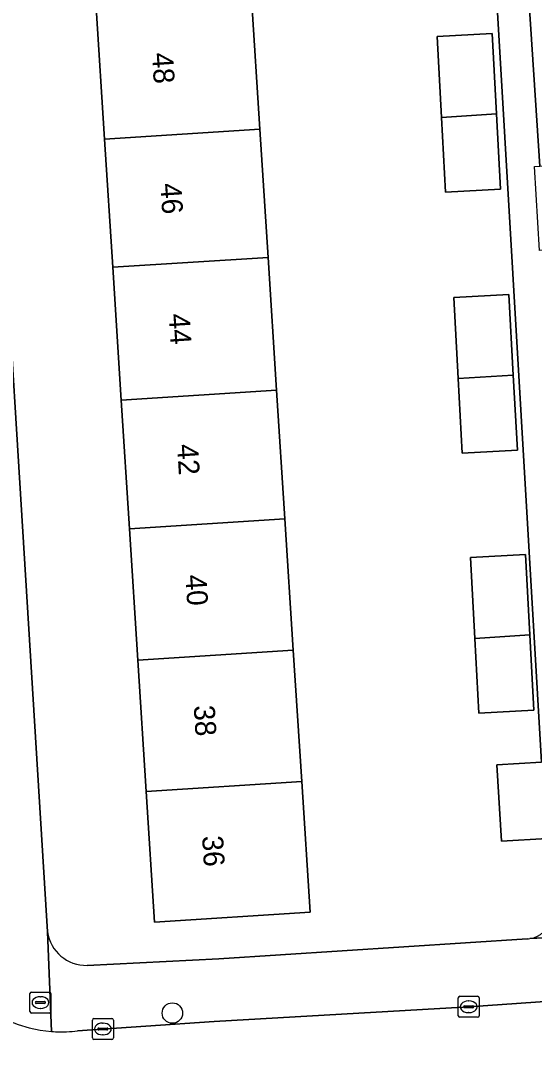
# Model space of a CAD drawing. Extents: x 159680 to 160786, y 387323 to 388340.
# Drawn here: x 160508.01 to 160532.52, y 387693.3 to 387742.69 of the extents above; entities that cross this region are included whole.
import ezdxf

# ---------------------------------------------------------------- set-up
doc = ezdxf.new("R2010")
doc.units = 0
for name, color, linetype in [('IMGEO_Boom', 7, 'Continuous'), ('IMGEO_Brandkraan', 7, 'Continuous'), ('IMGEO_Erf', 7, 'Continuous'), ('IMGEO_Kolk', 7, 'Continuous'), ('IMGEO_Pand', 7, 'Continuous'), ('IMGEO_Pand_nummerreeks', 7, 'Continuous'), ('IMGEO_Voetpad_open', 7, 'Continuous')]:
    doc.layers.add(name, color=color, linetype=linetype)

msp = doc.modelspace()

# ---------------------------------------------------------------- linework, layer by layer
at = {"layer": 'IMGEO_Boom'}
msp.add_circle((160515.249, 387695.317), 0.489, dxfattribs=at)
at = {"layer": 'IMGEO_Brandkraan'}
for p, q in [((160508.45, 387695.394), (160508.45, 387696.246)), ((160508.525, 387696.32), (160509.377, 387696.32)), ((160509.451, 387696.246), (160509.451, 387695.394)), ((160508.709, 387695.814), (160508.709, 387695.826)), ((160509.147, 387695.777), (160508.749, 387695.777)), ((160508.752, 387695.863), (160509.15, 387695.863)), ((160508.938, 387696.1), (160508.963, 387696.1)), ((160509.193, 387695.826), (160509.193, 387695.814)), ((160509.377, 387695.32), (160508.525, 387695.32)), ((160508.961, 387695.54), (160508.936, 387695.54))]:
    msp.add_line(p, q, dxfattribs=at)
for points in [[(160508.45, 387695.394), (160508.45, 387696.246)], [(160508.525, 387696.32), (160509.377, 387696.32)], [(160509.451, 387696.246), (160509.451, 387695.394)], [(160509.377, 387695.32), (160508.525, 387695.32)]]:
    msp.add_lwpolyline(points, dxfattribs=at)
for centre, radius, start, end in [((160508.527, 387696.244), 0.0765, 91.552, 178.448), ((160508.527, 387696.244), 0.0765, 91.552, 178.448), ((160509.375, 387696.244), 0.0765, 1.552, 88.448), ((160509.375, 387696.244), 0.0765, 1.552, 88.448), ((160508.749, 387695.823), 0.0403, 85.8775, 175.7526), ((160508.746, 387695.813), 0.0366, 178.938, 274.7102), ((160509.15, 387695.82), 0.043, 264.8664, 352.4533), ((160509.154, 387695.825), 0.0386, 1.7309, 96.639), ((160508.527, 387695.396), 0.0765, 181.552, 268.448), ((160508.527, 387695.396), 0.0765, 181.552, 268.448), ((160509.375, 387695.396), 0.0765, 271.552, 358.448), ((160509.375, 387695.396), 0.0765, 271.552, 358.448)]:
    msp.add_arc(centre, radius, start, end, dxfattribs=at)
for centre, major_axis, ratio, start_param, end_param in [((160508.937, 387695.82), (-0.387, 0.002), 0.722429, 4.712389, 7.853982), ((160508.962, 387695.82), (-0.39, 0.002), 0.717154, 1.570796, 4.712389)]:
    msp.add_ellipse(centre, major_axis=major_axis, ratio=ratio, start_param=start_param, end_param=end_param, dxfattribs=at)
at = {"layer": 'IMGEO_Erf'}
for points in [[(160506.114, 387750.585), (160509.289, 387699.197)], [(160533.278, 387699.833), (160533.354, 387700.741), (160533.134, 387703.652), (160530.953, 387703.521), (160530.733, 387707.169), (160532.859, 387707.298), (160530.528, 387747.173)], [(160532.273, 387743.49), (160532.781, 387735.741), (160538.852, 387736.092), (160542.581, 387736.307), (160542.812, 387732.302), (160547.788, 387732.565), (160547.65, 387735.103), (160551.542, 387735.314), (160555.062, 387735.504), (160555.193, 387733.099), (160560.039, 387733.363), (160559.901, 387735.901), (160563.794, 387736.112), (160567.313, 387736.302), (160567.451, 387733.765), (160572.632, 387734.184), (160572.494, 387736.722), (160576.39, 387736.933), (160579.906, 387737.123), (160580.044, 387734.586), (160585.045, 387734.992)], [(160511.183, 387697.596), (160517.464, 387697.909), (160532.175, 387698.862)]]:
    msp.add_lwpolyline(points, dxfattribs=at)
for points in [[(160521.816, 387700.137), (160514.399, 387699.663), (160514.001, 387705.895), (160513.6, 387712.172), (160513.199, 387718.436), (160512.807, 387724.58), (160512.402, 387730.919), (160512.01, 387737.043), (160511.61, 387743.299), (160511.214, 387749.503), (160518.63, 387749.977), (160519.027, 387743.773), (160519.426, 387737.517), (160519.818, 387731.393), (160520.223, 387725.053), (160520.616, 387718.909), (160521.016, 387712.646), (160521.418, 387706.369)], [(160527.883, 387741.942), (160530.51, 387742.084), (160530.718, 387738.239), (160530.912, 387734.649), (160528.285, 387734.507), (160528.092, 387738.071)], [(160528.89, 387725.606), (160528.68, 387729.479), (160531.307, 387729.621), (160531.515, 387725.773), (160531.709, 387722.186), (160529.082, 387722.044)], [(160529.682, 387713.2), (160529.473, 387717.071), (160532.1, 387717.213), (160532.308, 387713.368), (160532.502, 387709.778), (160529.875, 387709.636)]]:
    msp.add_lwpolyline(points, close=True, dxfattribs=at)
for centre, radius, start, end in [((160532.158, 387699.994), 1.132, 277.8279, 351.8152), ((160511.129, 387699.453), 1.858, 187.9216, 271.6627), ((160532.169, 387699.796), 0.934, 270.3703, 278.8108)]:
    msp.add_arc(centre, radius, start, end, dxfattribs=at)
at = {"layer": 'IMGEO_Kolk'}
for p, q in [((160528.887, 387695.191), (160528.887, 387696.043)), ((160528.962, 387696.117), (160529.814, 387696.117)), ((160529.375, 387695.897), (160529.4, 387695.897)), ((160529.888, 387696.043), (160529.888, 387695.191)), ((160529.146, 387695.611), (160529.146, 387695.623)), ((160529.584, 387695.574), (160529.186, 387695.574)), ((160529.189, 387695.66), (160529.587, 387695.66)), ((160529.398, 387695.337), (160529.373, 387695.337)), ((160529.63, 387695.623), (160529.63, 387695.611)), ((160511.432, 387694.131), (160511.432, 387694.983)), ((160511.507, 387695.057), (160512.359, 387695.057)), ((160511.92, 387694.837), (160511.945, 387694.837)), ((160512.433, 387694.983), (160512.433, 387694.131)), ((160529.814, 387695.117), (160528.962, 387695.117)), ((160511.691, 387694.551), (160511.691, 387694.563)), ((160512.129, 387694.514), (160511.731, 387694.514)), ((160511.734, 387694.6), (160512.132, 387694.6)), ((160511.943, 387694.277), (160511.918, 387694.277)), ((160512.175, 387694.563), (160512.175, 387694.551)), ((160512.359, 387694.057), (160511.507, 387694.057))]:
    msp.add_line(p, q, dxfattribs=at)
for points in [[(160528.887, 387695.191), (160528.887, 387696.043)], [(160528.962, 387696.117), (160529.814, 387696.117)], [(160529.888, 387696.043), (160529.888, 387695.191)], [(160511.432, 387694.131), (160511.432, 387694.983)], [(160511.507, 387695.057), (160512.359, 387695.057)], [(160512.433, 387694.983), (160512.433, 387694.131)], [(160529.814, 387695.117), (160528.962, 387695.117)], [(160512.359, 387694.057), (160511.507, 387694.057)]]:
    msp.add_lwpolyline(points, dxfattribs=at)
for centre, radius, start, end in [((160528.964, 387696.041), 0.0765, 91.552, 178.448), ((160528.964, 387696.041), 0.0765, 91.552, 178.448), ((160529.812, 387696.041), 0.0765, 1.552, 88.448), ((160529.812, 387696.041), 0.0765, 1.552, 88.448), ((160528.964, 387695.193), 0.0765, 181.552, 268.448), ((160528.964, 387695.193), 0.0765, 181.552, 268.448), ((160529.186, 387695.62), 0.0403, 85.8775, 175.7526), ((160529.183, 387695.61), 0.0366, 178.938, 274.7102), ((160529.587, 387695.617), 0.043, 264.8664, 352.4533), ((160529.591, 387695.622), 0.0386, 1.7309, 96.639), ((160529.812, 387695.193), 0.0765, 271.552, 358.448), ((160529.812, 387695.193), 0.0765, 271.552, 358.448), ((160511.509, 387694.981), 0.0765, 91.552, 178.448), ((160511.509, 387694.981), 0.0765, 91.552, 178.448), ((160512.357, 387694.981), 0.0765, 1.552, 88.448), ((160512.357, 387694.981), 0.0765, 1.552, 88.448), ((160511.731, 387694.56), 0.0403, 85.8775, 175.7526), ((160511.728, 387694.55), 0.0366, 178.938, 274.7102), ((160512.132, 387694.557), 0.043, 264.8664, 352.4533), ((160512.136, 387694.562), 0.0386, 1.7309, 96.639), ((160511.509, 387694.133), 0.0765, 181.552, 268.448), ((160511.509, 387694.133), 0.0765, 181.552, 268.448), ((160512.357, 387694.133), 0.0765, 271.552, 358.448), ((160512.357, 387694.133), 0.0765, 271.552, 358.448)]:
    msp.add_arc(centre, radius, start, end, dxfattribs=at)
for centre, major_axis, ratio, start_param, end_param in [((160529.374, 387695.617), (-0.387, 0.002), 0.722429, 4.712389, 7.853982), ((160529.399, 387695.617), (-0.39, 0.002), 0.717154, 1.570796, 4.712389), ((160511.919, 387694.557), (-0.387, 0.002), 0.722429, 4.712389, 7.853982), ((160511.944, 387694.557), (-0.39, 0.002), 0.717154, 1.570796, 4.712389)]:
    msp.add_ellipse(centre, major_axis=major_axis, ratio=ratio, start_param=start_param, end_param=end_param, dxfattribs=at)
at = {"layer": 'IMGEO_Pand'}
for points in [[(160519.426, 387737.517), (160519.027, 387743.773), (160511.61, 387743.299), (160512.01, 387737.043)], [(160530.51, 387742.084), (160527.883, 387741.942), (160528.092, 387738.071), (160530.718, 387738.239)], [(160528.285, 387734.507), (160530.912, 387734.649), (160530.718, 387738.239), (160528.092, 387738.071)], [(160519.818, 387731.393), (160519.426, 387737.517), (160512.01, 387737.043), (160512.402, 387730.919)], [(160512.402, 387730.919), (160512.807, 387724.58), (160520.223, 387725.053), (160519.818, 387731.393)], [(160531.307, 387729.621), (160528.68, 387729.479), (160528.89, 387725.606), (160531.515, 387725.773)], [(160529.082, 387722.044), (160531.709, 387722.186), (160531.515, 387725.773), (160528.89, 387725.606)], [(160512.807, 387724.58), (160513.199, 387718.436), (160520.616, 387718.909), (160520.223, 387725.053)], [(160513.199, 387718.436), (160513.6, 387712.172), (160521.016, 387712.646), (160520.616, 387718.909)], [(160532.1, 387717.213), (160529.473, 387717.071), (160529.682, 387713.2), (160532.308, 387713.368)], [(160529.875, 387709.636), (160532.502, 387709.778), (160532.308, 387713.368), (160529.682, 387713.2)], [(160521.418, 387706.369), (160521.016, 387712.646), (160513.6, 387712.172), (160514.001, 387705.895)], [(160533.246, 387706.942), (160533.223, 387707.32), (160532.859, 387707.298), (160530.733, 387707.169), (160530.953, 387703.521), (160533.134, 387703.652), (160533.443, 387703.671)], [(160514.001, 387705.895), (160514.399, 387699.663), (160521.816, 387700.137), (160521.418, 387706.369)]]:
    msp.add_lwpolyline(points, close=True, dxfattribs=at)
at = {"layer": 'IMGEO_Voetpad_open'}
for points in [[(160509.484, 387694.439), (160509.289, 387699.197), (160506.114, 387750.585)], [(160530.528, 387747.173), (160532.859, 387707.298)], [(160585.045, 387734.992), (160580.044, 387734.586), (160576.555, 387734.396), (160572.632, 387734.184), (160567.451, 387733.765), (160563.959, 387733.575), (160560.039, 387733.363), (160555.193, 387733.099), (160555.2, 387732.967), (160551.707, 387732.777), (160547.788, 387732.565), (160542.812, 387732.302), (160539.113, 387732.088), (160532.765, 387731.721), (160532.534, 387735.727), (160532.781, 387735.741), (160532.273, 387743.49)], [(160509.289, 387699.197), (160509.484, 387694.439)], [(160532.312, 387698.873), (160538.697, 387699.179)], [(160539.168, 387696.302), (160538.697, 387699.179), (160532.312, 387698.873)], [(160532.175, 387698.862), (160517.464, 387697.909), (160511.183, 387697.596)], [(160569.643, 387693.301), (160569.329, 387698.274), (160539.168, 387696.302), (160529.388, 387695.617), (160517.237, 387694.918), (160510.72, 387694.47)], [(160510.72, 387694.47), (160517.237, 387694.918), (160529.388, 387695.617), (160539.168, 387696.302)]]:
    msp.add_lwpolyline(points, dxfattribs=at)
for centre, radius, start, end in [((160509.949, 387700.677), 6.255, 187.843, 265.7333), ((160509.949, 387700.677), 6.255, 187.843, 265.7333), ((160532.158, 387699.994), 1.132, 277.8279, 351.8152), ((160511.129, 387699.453), 1.858, 187.9216, 271.6627), ((160532.169, 387699.796), 0.934, 270.3703, 278.8108), ((160509.951, 387700.886), 6.464, 265.8554, 272.2323), ((160509.951, 387700.886), 6.464, 265.8554, 272.2323), ((160509.957, 387700.517), 6.095, 272.3152, 277.1938), ((160509.957, 387700.517), 6.095, 272.3152, 277.1938)]:
    msp.add_arc(centre, radius, start, end, dxfattribs=at)

# ---------------------------------------------------------------- texts
at = {"layer": 'IMGEO_Pand_nummerreeks'}
for s, p in [('48', (160514.273, 387741.14)), ('46', (160514.671, 387734.913)), ('44', (160515.07, 387728.683)), ('42', (160515.468, 387722.456)), ('40', (160515.866, 387716.22)), ('38', (160516.264, 387709.99)), ('36', (160516.662, 387703.763))]:
    msp.add_text(s, height=1, rotation=273.6565, dxfattribs=at).set_placement(p)

doc.saveas('drawing.dxf')
